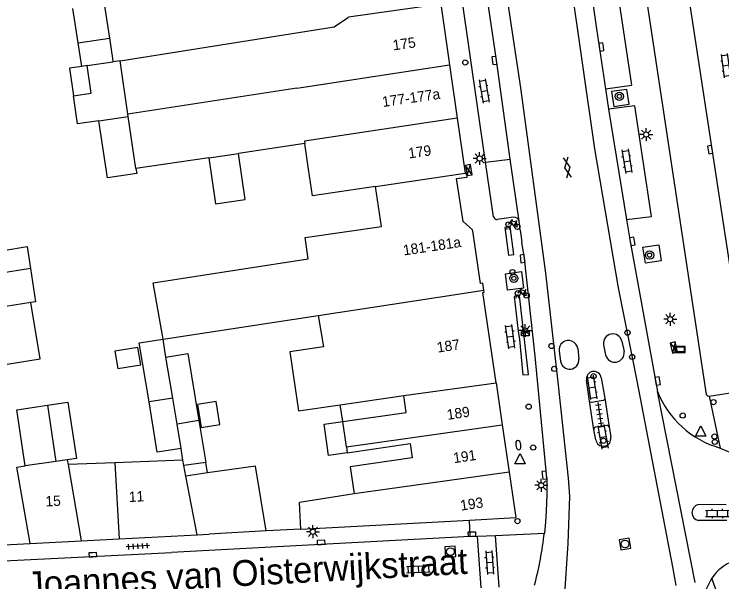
# Model space of a CAD drawing. Extents: x 132998 to 136004, y 396998 to 398512.
# Drawn here: x 134404.5 to 134473, y 397133.5 to 397188.4 of the extents above; entities that cross this region are included whole.
import ezdxf

# ---------------------------------------------------------------- set-up
doc = ezdxf.new("R2010")
doc.units = 0
for name, color, linetype in [('gg-afsc-erfafscheiding', 7, 'Continuous'), ('gg-afsc-muur', 7, 'Continuous'), ('gg-anno-huisnummerreeks BGT', 7, 'Continuous'), ('gg-anno-openbare ruimte label', 7, 'Continuous'), ('gg-bbg-bijgebouw', 7, 'Continuous'), ('gg-bbg-gedigitaliseerde bebouwing', 7, 'Continuous'), ('gg-bbg-gedigitaliseerde bijgebouw', 7, 'Continuous'), ('gg-bbg-hoofdgebouw', 7, 'Continuous'), ('gg-bbg-luifel en loopbrug', 7, 'Continuous'), ('gg-bbg-tussenscheiding', 7, 'Continuous'), ('gg-knt-verharding', 7, 'Continuous'), ('gg-knt-verharding nz', 7, 'Continuous'), ('gt-grn-weggrens', 7, 'Continuous'), ('gt-symb-afvalbak', 7, 'Continuous'), ('gt-symb-boom', 7, 'Continuous'), ('gt-symb-brandkraan', 7, 'Continuous'), ('gt-symb-elektrakast', 7, 'Continuous'), ('gt-symb-fietsenrek', 7, 'Continuous'), ('gt-symb-gesloten verharding', 7, 'Continuous'), ('gt-symb-klinker verharding', 7, 'Continuous'), ('gt-symb-kolk', 7, 'Continuous'), ('gt-symb-lichtmast', 7, 'Continuous'), ('gt-symb-paal', 7, 'Continuous'), ('gt-symb-reclamebord', 7, 'Continuous'), ('gt-symb-rioolschacht', 7, 'Continuous'), ('gt-symb-tegel verharding', 7, 'Continuous'), ('gt-symb-verkeersbordpaal', 7, 'Continuous'), ('gt-symb-vlaggenmast', 7, 'Continuous'), ('gt-symb-waterafsluiter', 7, 'Continuous'), ('gt-symb-zuilkast', 7, 'Continuous')]:
    doc.layers.add(name, color=color, linetype=linetype)

# ---------------------------------------------------------------- blocks, each defined once
blk = doc.blocks.new('gt0-VPAAL')
at = {"layer": 'gt-symb-verkeersbordpaal'}
blk.add_circle((0, 0), 0.25, dxfattribs=at)
blk = doc.blocks.new('gt0-KL1')
at = {"layer": 'gt-symb-klinker verharding'}
for p, q in [((-1.15, 0.3), (1.15, 0.3)), ((-1, -0.3), (-1, 0.3)), ((-0.5, 0.3), (-0.5, 0.45)), ((0, -0.3), (0, 0.3)), ((0.5, 0.3), (0.5, 0.45)), ((1, -0.3), (1, 0.3)), ((-1.15, -0.3), (1.15, -0.3)), ((-0.5, -0.45), (-0.5, -0.3)), ((0.5, -0.45), (0.5, -0.3))]:
    blk.add_line(p, q, dxfattribs=at)
blk = doc.blocks.new('gt0-KOLK')
at = {"layer": 'gt-symb-kolk'}
blk.add_lwpolyline([(0, 0), (0.375, 0), (0.375, 0.4), (-0.375, 0.4), (-0.375, 0), (0, 0)], dxfattribs=at)
blk = doc.blocks.new('gt0-EKAST')
at = {"layer": 'gt-symb-elektrakast'}
for p, q in [((-0.501, -0.249), (0.501, 0.249)), ((-0.501, 0.249), (0.501, -0.249))]:
    blk.add_line(p, q, dxfattribs=at)
blk.add_lwpolyline([(0.501, 0.249), (-0.501, 0.249), (-0.501, -0.249), (0.501, -0.249)], close=True, dxfattribs=at)
blk = doc.blocks.new('gt0-LMAST')
at = {"layer": 'gt-symb-lichtmast'}
for p, q in [((-0.182, 0.173), (-0.447, 0.438)), ((-0.005, 0.246), (-0.005, 0.621)), ((0.172, 0.173), (0.437, 0.438)), ((-0.255, -0.004), (-0.63, -0.004)), ((-0.182, -0.181), (-0.447, -0.446)), ((-0.005, -0.254), (-0.005, -0.629)), ((0.437, -0.446), (0.172, -0.181)), ((0.245, -0.004), (0.62, -0.004))]:
    blk.add_line(p, q, dxfattribs=at)
blk.add_circle((-0.005, -0.004), 0.25, dxfattribs=at)
blk = doc.blocks.new('gt0-FREK')
at = {"layer": 'gt-symb-fietsenrek'}
for p, q in [((0.259, 0.762), (0.294, 0.823)), ((0.54, 0.335), (0.259, 0.762)), ((0.294, 0.823), (0.767, 0.714)), ((0.767, 0.714), (0.54, 0.335)), ((0.757, 0.841), (0.866, 0.816)), ((0.767, 0.714), (0.84, 0.822)), ((0.895, 0.252), (0.767, 0.714))]:
    blk.add_line(p, q, dxfattribs=at)
for points in [[(0.036, 0.476), (0.228, 0.708), (0.259, 0.762)], [(0.294, 0.823), (0.36, 0.937), (0.452, 0.935)], [(-0.124, 0), (-0.047, 0.312), (0.053, 0.312), (0.12, 0)], [(0.54, 0.335), (0.555, 0.305), (0.895, 0.252)]]:
    blk.add_lwpolyline(points, dxfattribs=at)
for centre in [(0.036, 0.476), (0.895, 0.252)]:
    blk.add_circle(centre, 0.252, dxfattribs=at)
blk = doc.blocks.new('gt0-BOOM')
at = {"layer": 'gt-symb-boom'}
for radius in [0.4, 0.2]:
    blk.add_circle((0, 0), radius, dxfattribs=at)
blk = doc.blocks.new('gt0-GESVH1')
at = {"layer": 'gt-symb-gesloten verharding'}
for p, q in [((-0.992, -0.261), (0.008, 0.239)), ((0.008, -0.261), (-0.992, 0.239)), ((0.008, 0.239), (1.008, -0.261)), ((1.008, 0.239), (0.008, -0.261))]:
    blk.add_line(p, q, dxfattribs=at)
blk = doc.blocks.new('gt0-PAAL')
at = {"layer": 'gt-symb-paal'}
blk.add_circle((0, 0), 0.25, dxfattribs=at)
blk = doc.blocks.new('gt0-ABAK')
at = {"layer": 'gt-symb-afvalbak'}
blk.add_lwpolyline([(0.375, -0.5), (-0.375, -0.5), (-0.375, -0.1), (0.375, -0.1)], close=True, dxfattribs=at)
blk.add_circle((0, 0), 0.1, dxfattribs=at)
blk = doc.blocks.new('gt0-BR')
at = {"layer": 'gt-symb-brandkraan'}
for centre, radius, start, end in [((-0.244, 0), 0.206, 107.56694, 252.43307), ((0.599, -2.664), 3, 106.89205, 107.56694), ((0, -0.691), 0.938, 73.10799, 106.89205), ((-0.599, -2.664), 3, 72.43309, 73.10799), ((0.244, 0), 0.206, 287.56695, 72.43309), ((0.599, 2.664), 3, 252.43307, 253.10797), ((0, 0.691), 0.938, 253.10797, 286.89206), ((-0.599, 2.664), 3, 286.89206, 287.56695)]:
    blk.add_arc(centre, radius, start, end, dxfattribs=at)
blk = doc.blocks.new('gt0-WAFSL')
at = {"layer": 'gt-symb-waterafsluiter'}
for p, q in [((-0.5, -0.333), (0, 0.667)), ((0, 0.667), (0.5, -0.333)), ((0.5, -0.333), (-0.5, -0.333))]:
    blk.add_line(p, q, dxfattribs=at)
blk = doc.blocks.new('gt0-RS')
at = {"layer": 'gt-symb-rioolschacht'}
blk.add_lwpolyline([(-0.5, -0.5), (0.5, -0.5), (0.5, 0.5), (-0.5, 0.5)], close=True, dxfattribs=at)
blk.add_circle((0, 0), 0.375, dxfattribs=at)
blk = doc.blocks.new('gt0-TEG1')
at = {"layer": 'gt-symb-tegel verharding'}
for p, q in [((-1.125, 0), (1.125, 0)), ((-0.9, -0.25), (-0.9, 0.25)), ((-0.45, -0.25), (-0.45, 0.25)), ((0, -0.25), (0, 0.25)), ((0.45, -0.25), (0.45, 0.25)), ((0.9, -0.25), (0.9, 0.25))]:
    blk.add_line(p, q, dxfattribs=at)
blk = doc.blocks.new('gt0-VMAST')
at = {"layer": 'gt-symb-vlaggenmast'}
blk.add_circle((0, 0), 0.25, dxfattribs=at)
blk = doc.blocks.new('gt0-RBORD')
at = {"layer": 'gt-symb-reclamebord'}
blk.add_lwpolyline([(-0.5, 0.295), (-0.5, -0.295), (0.5, -0.295), (0.5, 0.295), (-0.5, 0.295)], dxfattribs=at)
blk.add_lwpolyline([(-0.417, -0.212), (0.417, -0.212), (0.417, 0.212), (-0.417, 0.212)], close=True, dxfattribs=at)
blk = doc.blocks.new('gt0-ZKAST')
at = {"layer": 'gt-symb-zuilkast'}
for p, q in [((-0.501, -0.249), (0.501, 0.249)), ((-0.501, 0.249), (0.501, -0.249))]:
    blk.add_line(p, q, dxfattribs=at)
blk.add_lwpolyline([(0.501, 0.249), (-0.501, 0.249), (-0.501, -0.249), (0.501, -0.249)], close=True, dxfattribs=at)

msp = doc.modelspace()

# ---------------------------------------------------------------- linework, layer by layer
at = {"layer": 'gg-afsc-erfafscheiding'}
msp.add_line((134432.244, 397138.571), (134428.873, 397138.389), dxfattribs=at)
at = {"layer": 'gg-afsc-muur'}
msp.add_line((134402.629, 397136.997), (134406.04, 397137.17), dxfattribs=at)
at = {"layer": 'gg-bbg-bijgebouw'}
msp.add_line((134428.873, 397138.389), (134423.368, 397138.092), dxfattribs=at)
at = {"layer": 'gg-bbg-gedigitaliseerde bebouwing'}
for p, q in [((134413.215, 397189.398), (134413.71, 397186.068)), ((134432.631, 397175.873), (134426.205, 397174.923)), ((134432.99, 397173.394), (134432.631, 397175.873)), ((134423.34, 397174.5), (134416.279, 397173.456)), ((134418.896, 397156.932), (134433.92, 397159.237)), ((134433.92, 397159.237), (134434.418, 397156.218)), ((134436.049, 397150.596), (134442.196, 397151.488)), ((134436.643, 397146.524), (134436.289, 397148.974)), ((134436.643, 397146.524), (134436.725, 397145.96)), ((134409.628, 397145.279), (134409.708, 397144.807)), ((134420.822, 397145.254), (134414.233, 397144.989)), ((134414.233, 397144.989), (134414.667, 397137.629)), ((134409.708, 397144.807), (134410.96, 397137.432)), ((134437.403, 397141.981), (134432.106, 397141.141)), ((134432.244, 397138.571), (134432.106, 397141.141))]:
    msp.add_line(p, q, dxfattribs=at)
for points in [[(134439.47, 397171.724), (134433.37, 397170.822), (134432.99, 397173.394)], [(134418.896, 397156.932), (134417.954, 397162.395), (134426.268, 397163.683), (134432.941, 397164.717), (134432.643, 397166.776), (134440.032, 397167.848), (134439.47, 397171.724)], [(134434.418, 397156.218), (134431.154, 397155.735), (134432.002, 397149.998), (134436.049, 397150.596)], [(134436.289, 397148.974), (134442.432, 397149.864), (134442.196, 397151.488)], [(134436.725, 397145.96), (134442.818, 397146.843), (134443.018, 397145.459)], [(134443.018, 397145.459), (134437.025, 397144.59), (134437.403, 397141.981)], [(134406.04, 397137.17), (134404.747, 397144.562), (134405.564, 397144.686)]]:
    msp.add_lwpolyline(points, dxfattribs=at)
at = {"layer": 'gg-bbg-gedigitaliseerde bijgebouw'}
for p, q in [((134410.696, 397185.622), (134413.71, 397186.068)), ((134411.034, 397183.336), (134410.696, 397185.622)), ((134411.563, 397183.415), (134411.034, 397183.336)), ((134406.073, 397163.796), (134401.961, 397163.13)), ((134419.182, 397155.198), (134418.896, 397156.932)), ((134419.834, 397151.248), (134417.541, 397150.87)), ((134420.25, 397148.725), (134419.834, 397151.248)), ((134422.372, 397149.077), (134423.043, 397145.026)), ((134420.636, 397146.384), (134420.25, 397148.725)), ((134420.822, 397145.254), (134420.636, 397146.384)), ((134423.205, 397144.001), (134423.043, 397145.026)), ((134427.837, 397144.672), (134423.205, 397144.001)), ((134428.873, 397138.389), (134427.837, 397144.672)), ((134422.19, 397138.03), (134423.368, 397138.092))]:
    msp.add_line(p, q, dxfattribs=at)
for points in [[(134410.231, 397180.502), (134411.956, 397180.757), (134411.563, 397183.415)], [(134412.697, 397178.082), (134410.634, 397177.777), (134410.231, 397180.502)], [(134416.279, 397173.456), (134416.348, 397172.987), (134413.512, 397172.567), (134412.697, 397178.082)], [(134423.34, 397174.5), (134423.988, 397170.031), (134426.853, 397170.447), (134426.205, 397174.923)], [(134403.442, 397165.538), (134405.731, 397165.908), (134406.073, 397163.796)], [(134417.541, 397150.87), (134416.599, 397156.579), (134418.896, 397156.932)], [(134416.469, 397156.141), (134414.245, 397155.8), (134414.523, 397154.117), (134416.746, 397154.458), (134416.469, 397156.141)], [(134419.182, 397155.198), (134421.301, 397155.548), (134422.372, 397149.077)], [(134405.564, 397144.686), (134404.753, 397150.126), (134407.72, 397150.569)], [(134407.72, 397150.569), (134409.698, 397150.864), (134410.512, 397145.408), (134409.628, 397145.279)]]:
    msp.add_lwpolyline(points, dxfattribs=at)
at = {"layer": 'gg-bbg-hoofdgebouw'}
for p, q in [((134446.614, 397183.486), (134447.363, 397178.32)), ((134447.363, 397178.32), (134448.131, 397173.016)), ((134448.131, 397173.016), (134448.143, 397172.937)), ((134451.131, 397152.733), (134449.838, 397161.473)), ((134451.131, 397152.733), (134451.734, 397148.658)), ((134451.734, 397148.658), (134452.413, 397144.065)), ((134452.413, 397144.065), (134453.06, 397139.69)), ((134432.244, 397138.571), (134448.548, 397139.447)), ((134448.548, 397139.447), (134453.06, 397139.69)), ((134414.667, 397137.629), (134422.19, 397138.03)), ((134406.04, 397137.17), (134410.96, 397137.432))]:
    msp.add_line(p, q, dxfattribs=at)
for points in [[(134445.78, 397189.362), (134446.482, 397184.394), (134446.614, 397183.486)], [(134448.914, 397167.192), (134448.866, 397167.516), (134447.951, 397168.335), (134447.314, 397172.476), (134448.35, 397172.621), (134448.314, 397172.949), (134448.143, 397172.937)], [(134449.935, 397161.696), (134449.836, 397162.362), (134449.638, 397162.332), (134448.914, 397167.192)], [(134449.838, 397161.473), (134449.966, 397161.491), (134449.935, 397161.696)]]:
    msp.add_lwpolyline(points, dxfattribs=at)
at = {"layer": 'gg-bbg-luifel en loopbrug'}
for p, q in [((134410.696, 397185.622), (134410.175, 397188.946)), ((134406.105, 397160.494), (134402.443, 397159.901)), ((134436.289, 397148.974), (134436.049, 397150.596)), ((134414.233, 397144.989), (134409.708, 397144.807)), ((134410.96, 397137.432), (134414.667, 397137.629))]:
    msp.add_line(p, q, dxfattribs=at)
for points in [[(134411.034, 397183.336), (134409.838, 397183.157), (134410.231, 397180.502)], [(134406.073, 397163.796), (134406.556, 397160.561), (134406.105, 397160.494)], [(134402.569, 397154.323), (134406.989, 397155.039), (134406.105, 397160.494)], [(134420.636, 397146.384), (134418.342, 397146.006), (134417.541, 397150.87)], [(134424.398, 397148.702), (134424.034, 397150.915), (134422.22, 397150.616), (134422.585, 397148.403), (134424.398, 397148.702)], [(134436.725, 397145.96), (134434.923, 397145.699), (134434.487, 397148.713), (134436.289, 397148.974)]]:
    msp.add_lwpolyline(points, dxfattribs=at)
at = {"layer": 'gg-bbg-tussenscheiding'}
for p, q in [((134445.78, 397189.362), (134436.839, 397188.106)), ((134413.71, 397186.068), (134414.001, 397184.106)), ((134414.001, 397184.106), (134414.049, 397183.782)), ((134414.738, 397183.884), (134414.049, 397183.782)), ((134415.499, 397178.732), (134414.738, 397183.884)), ((134411.563, 397183.415), (134414.049, 397183.782)), ((134431.854, 397181.231), (134446.614, 397183.486)), ((134431.854, 397181.231), (134415.499, 397178.732)), ((134412.697, 397178.082), (134415.533, 397178.501)), ((134415.533, 397178.501), (134415.499, 397178.732)), ((134416.279, 397173.456), (134415.533, 397178.501)), ((134423.34, 397174.5), (134426.205, 397174.923)), ((134439.47, 397171.724), (134448.131, 397173.016)), ((134419.834, 397151.248), (134419.182, 397155.198)), ((134442.196, 397151.488), (134451.131, 397152.733)), ((134407.72, 397150.569), (134408.509, 397145.116)), ((134422.372, 397149.077), (134420.25, 397148.725)), ((134436.643, 397146.524), (134451.734, 397148.658)), ((134408.509, 397145.116), (134405.564, 397144.686)), ((134409.628, 397145.279), (134408.509, 397145.116)), ((134420.925, 397144.712), (134420.822, 397145.254)), ((134423.043, 397145.026), (134420.925, 397144.712)), ((134421.117, 397143.699), (134420.925, 397144.712)), ((134423.205, 397144.001), (134421.117, 397143.699)), ((134422.19, 397138.03), (134421.117, 397143.699)), ((134452.413, 397144.065), (134437.403, 397141.981))]:
    msp.add_line(p, q, dxfattribs=at)
for points in [[(134414.738, 397183.884), (134435.451, 397187.161), (134436.839, 397188.106)], [(134447.363, 397178.32), (134432.599, 397176.092), (134432.631, 397175.873)], [(134433.92, 397159.237), (134441.092, 397160.338), (134449.935, 397161.696)]]:
    msp.add_lwpolyline(points, dxfattribs=at)
at = {"layer": 'gg-knt-verharding'}
for p, q in [((134464.362, 397198.622), (134471.469, 397151.585)), ((134450.099, 397174.078), (134447.64, 397191.275)), ((134461.731, 397181.154), (134464.266, 397181.529)), ((134461.731, 397181.154), (134462.029, 397179.188)), ((134464.568, 397179.512), (134462.029, 397179.188)), ((134462.029, 397179.188), (134463.757, 397168.54)), ((134466.17, 397168.802), (134464.568, 397179.512)), ((134453.374, 397168.352), (134452.505, 397174.374)), ((134450.898, 397168.78), (134450.099, 397174.078)), ((134463.757, 397168.54), (134466.17, 397168.802)), ((134452.82, 397168.736), (134451.25, 397168.517)), ((134453.471, 397167.481), (134453.374, 397168.352)), ((134453.471, 397167.481), (134453.635, 397166.333)), ((134463.31, 397156.747), (134463.528, 397155.758)), ((134457.232, 397155.793), (134457.376, 397154.806)), ((134459.03, 397156.029), (134459.14, 397155.028)), ((134461.541, 397156.414), (134461.728, 397155.433)), ((134461.31, 397153.22), (134461.66, 397151.229)), ((134460.17, 397150.96), (134459.89, 397152.98)), ((134470.387, 397133.396), (134466.75, 397151.9)), ((134471.742, 397151.427), (134474.801, 397151.909)), ((134461.66, 397151.229), (134462.07, 397148.45)), ((134460.58, 397148.18), (134460.17, 397150.96)), ((134462.07, 397148.45), (134462.23, 397147.45)), ((134460.78, 397147.21), (134460.58, 397148.18)), ((134473.41, 397140.922), (134470.72, 397140.95)), ((134448.633, 397137.867), (134448.548, 397139.447)), ((134473.479, 397139.409), (134470.74, 397139.4)), ((134448.633, 397137.867), (134419.724, 397136.313)), ((134448.633, 397137.867), (134449.33, 397137.89)), ((134449.33, 397137.89), (134451.073, 397137.946)), ((134449.68, 397132.881), (134449.33, 397137.89)), ((134451.421, 397132.967), (134451.073, 397137.946)), ((134392.365, 397134.924), (134419.724, 397136.313))]:
    msp.add_line(p, q, dxfattribs=at)
for points in [[(134464.266, 397181.529), (134461.042, 397203.078), (134460.374, 397207.304)], [(134458.01, 397206.983), (134460.85, 397186.96), (134461.731, 397181.154)], [(134452.505, 397174.374), (134451.158, 397183.934), (134450.047, 397191.588)], [(134462.291, 397180.907), (134462.515, 397179.471), (134464.002, 397179.68), (134463.778, 397181.116), (134462.291, 397180.907)], [(134463.757, 397168.54), (134464.11, 397166.41), (134466.75, 397151.9)], [(134456.045, 397143.544), (134454.925, 397155.304), (134453.891, 397164.763), (134453.635, 397166.333)], [(134465.339, 397165.851), (134466.875, 397166.072), (134467.121, 397164.523), (134465.584, 397164.301), (134465.339, 397165.851)], [(134452.225, 397161.701), (134452.055, 397163.256), (134453.6, 397163.492), (134453.777, 397161.881), (134452.225, 397161.701)], [(134461.66, 397151.229), (134461.621, 397151.081), (134461.49, 397151), (134460.37, 397150.82), (134460.241, 397150.849), (134460.17, 397150.96)], [(134471.469, 397151.585), (134471.585, 397151.471), (134471.742, 397151.427)], [(134462.07, 397148.45), (134461.99, 397148.58), (134461.84, 397148.61), (134460.74, 397148.42), (134460.607, 397148.336), (134460.58, 397148.18)], [(134472.816, 397146.417), (134474.7, 397145.63), (134474.994, 397145.548)], [(134456.045, 397143.544), (134456.054, 397141.927), (134455.994, 397140.312), (134455.915, 397139.248), (134455.807, 397138.191)]]:
    msp.add_lwpolyline(points, dxfattribs=at)
for centre, radius, start, end in [((134451.248, 397168.881), 0.364, 196.09891, 270.36992), ((134452.898, 397168.256), 0.486, 11.34759, 99.19759), ((134462.429, 397156.561), 0.9, 11.93746, 189.38397), ((134458.131, 397155.911), 0.907, 7.46114, 187.4943), ((134462.622, 397155.63), 0.915, 192.42436, 8.04524), ((134458.256, 397154.933), 0.889, 188.23798, 6.10798), ((134460.599, 397153.112), 0.721, 99.3955, 190.5384), ((134460.597, 397153.111), 0.721, 8.66276, 99.27428), ((134475.361, 397155.329), 9.268, 201.71495, 254.06479), ((134461.506, 397147.331), 0.736, 189.43291, 277.43264), ((134461.504, 397147.33), 0.736, 277.56786, 9.36475), ((134470.879, 397140.177), 0.789, 101.63932, 259.8392), ((134418.596, 397142.552), 37.466, 345.46152, 353.31563), ((134475.283, 397131.788), 3.841, 107.22205, 147.84965), ((134477.315, 397130.508), 6.243, 147.82707, 189.60859)]:
    msp.add_arc(centre, radius, start, end, dxfattribs=at)
at = {"layer": 'gg-knt-verharding nz'}
msp.add_line((134450.099, 397174.078), (134452.505, 397174.374), dxfattribs=at)
for points in [[(134451.76, 397232.84), (134454.829, 397216.675), (134458.274, 397192.039), (134460.675, 397175.365), (134462.944, 397161.912), (134464.767, 397152.923), (134468.224, 397134.932), (134468.543, 397133.103)], [(134445.896, 397229.37), (134447.492, 397220.423), (134448.411, 397215.129), (134453.489, 397181.254), (134455.92, 397163.317), (134457.109, 397152.782), (134458.116, 397143.489), (134458.243, 397141.76), (134458.091, 397137.175), (134457.726, 397131.811)], [(134475.924, 397151.347), (134475.355, 397153.833), (134468.494, 397198.594)], [(134452.503, 397167.837), (134451.989, 397167.766), (134452.346, 397165.087), (134452.847, 397165.135), (134452.503, 397167.837)], [(134453.404, 397161.14), (134452.897, 397161.089), (134453.262, 397157.714), (134453.391, 397156.905), (134453.715, 397153.498), (134454.259, 397153.541), (134453.676, 397158.603), (134453.404, 397161.14)]]:
    msp.add_lwpolyline(points, dxfattribs=at)
at = {"layer": 'gt-grn-weggrens'}
for p, q in [((134471.742, 397151.427), (134472.816, 397146.417)), ((134451.073, 397137.946), (134455.807, 397138.191)), ((134473.22, 397130.38), (134472.031, 397133.832))]:
    msp.add_line(p, q, dxfattribs=at)

# ---------------------------------------------------------------- block references
at = {"layer": 'gt-symb-afvalbak'}
msp.add_blockref('gt0-ABAK', (134453.958, 397157.784), dxfattribs=at)
at = {"layer": 'gt-symb-boom'}
for p in [(134463.068, 397180.44), (134465.987, 397165.08), (134452.849, 397162.829)]:
    msp.add_blockref('gt0-BOOM', p, dxfattribs=at)
at = {"layer": 'gt-symb-brandkraan', "rotation": -81.60242742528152}
msp.add_blockref('gt0-BR', (134453.285, 397146.7), dxfattribs=at)
at = {"layer": 'gt-symb-elektrakast', "rotation": 98.25106601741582}
msp.add_blockref('gt0-EKAST', (134448.494, 397173.304), dxfattribs=at)
at = {"layer": 'gt-symb-fietsenrek'}
for p in [(134452.296, 397167.57), (134453.195, 397160.92)]:
    msp.add_blockref('gt0-FREK', p, dxfattribs=at)
at = {"layer": 'gt-symb-gesloten verharding', "rotation": 99.72596567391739}
msp.add_blockref('gt0-GESVH1', (134458.018, 397173.549), dxfattribs=at)
at = {"layer": 'gt-symb-klinker verharding'}
for p, rotation in [((134473.402, 397183.402), 97.64386978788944), ((134449.979, 397180.963), -80.73547601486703), ((134463.795, 397174.165), -80.73547601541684), ((134452.507, 397157.179), 97.64386978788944), ((134460.414, 397152.276), -81.60242742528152), ((134461.473, 397147.494), -80.03848340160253), ((134472.566, 397140.091), 0.4583564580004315), ((134450.508, 397135.346), -85.98782884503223), ((134443.614, 397134.663), -177.87890360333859)]:
    msp.add_blockref('gt0-KL1', p, dxfattribs=dict(at, rotation=rotation))
at = {"layer": 'gt-symb-kolk'}
for p, rotation in [((134461.516, 397185.24), 98.68085058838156), ((134451.158, 397183.934), 98.26021086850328), ((134472.058, 397175.318), 98.91603673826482), ((134464.518, 397166.435), 99.79214624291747), ((134453.891, 397164.763), 96.71987988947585), ((134466.576, 397152.854), -79.69002960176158), ((134456.008, 397143.814), 95.16330681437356), ((134448.8, 397137.873), 1.8887198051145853), ((134434.202, 397137.091), 3.0759824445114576), ((134412.09, 397136.287), -176.61671238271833)]:
    msp.add_blockref('gt0-KOLK', p, dxfattribs=dict(at, rotation=rotation))
at = {"layer": 'gt-symb-lichtmast'}
for p in [(134465.671, 397176.746), (134449.549, 397174.43), (134467.995, 397158.881), (134453.963, 397157.788), (134455.511, 397142.81), (134433.408, 397138.315)]:
    msp.add_blockref('gt0-LMAST', p, dxfattribs=at)
at = {"layer": 'gt-symb-paal'}
for p in [(134463.856, 397157.575), (134456.497, 397156.285), (134464.307, 397155.227), (134456.764, 397154.075), (134460.566, 397153.366), (134461.528, 397147.116), (134454.729, 397146.461)]:
    msp.add_blockref('gt0-PAAL', p, dxfattribs=at)
at = {"layer": 'gt-symb-reclamebord'}
msp.add_blockref('gt0-RBORD', (134468.938, 397155.956), dxfattribs=at)
at = {"layer": 'gt-symb-rioolschacht'}
for p, rotation in [((134463.612, 397137.131), 9.792146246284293), ((134446.715, 397136.382), 3.094058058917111)]:
    msp.add_blockref('gt0-RS', p, dxfattribs=dict(at, rotation=rotation))
at = {"layer": 'gt-symb-tegel verharding'}
for p, rotation in [((134461.148, 397149.706), -81.60242742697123), ((134416.449, 397136.912), -176.78837422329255)]:
    msp.add_blockref('gt0-TEG1', p, dxfattribs=dict(at, rotation=rotation))
at = {"layer": 'gt-symb-verkeersbordpaal'}
for p in [(134448.155, 397183.715), (134452.714, 397163.436), (134454.291, 397150.417), (134469.196, 397149.558), (134472.27, 397147.527), (134472.302, 397147.004), (134453.206, 397139.341)]:
    msp.add_blockref('gt0-VPAAL', p, dxfattribs=at)
at = {"layer": 'gt-symb-vlaggenmast'}
msp.add_blockref('gt0-VMAST', (134472.17, 397150.856), dxfattribs=at)
at = {"layer": 'gt-symb-waterafsluiter'}
for p in [(134470.949, 397147.897), (134453.455, 397145.23)]:
    msp.add_blockref('gt0-WAFSL', p, dxfattribs=at)
at = {"layer": 'gt-symb-zuilkast', "rotation": -77.16747787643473}
msp.add_blockref('gt0-ZKAST', (134468.336, 397156.143), dxfattribs=at)

# ---------------------------------------------------------------- texts
at = {"layer": 'gg-anno-huisnummerreeks BGT'}
for s, rotation, p in [('175', 8, (134441.197, 397184.881)), ('177-177a', 8.2, (134440.18, 397179.406)), ('179', 8.2, (134442.706, 397174.427)), ('181-181a', 8.5, (134442.206, 397165.043)), ('187', 8.4, (134445.479, 397155.641)), ('189', 8.4, (134446.441, 397149.135)), ('191', 8.4, (134447.061, 397144.944)), ('11', 3, (134415.613, 397141.185)), ('15', 3, (134407.538, 397140.755)), ('193', 8.4, (134447.74, 397140.354))]:
    msp.add_text(s, height=1, rotation=rotation, dxfattribs=at).set_placement(p)
at = {"layer": 'gg-anno-openbare ruimte label'}
msp.add_text('Joannes van Oisterwijkstraat', height=2.5, rotation=3.1, dxfattribs=at).set_placement((134405.749, 397131.936))

doc.saveas('drawing.dxf')
